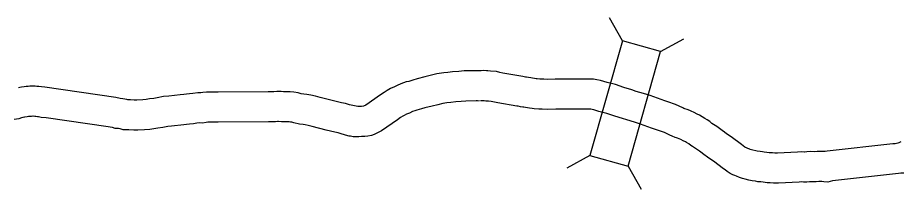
# Model space of a CAD drawing. Extents: x -939622 to -934222, y 1383701 to 1385301.
# Drawn here: x -936499.06 to -936472.6, y 1385164.86 to 1385170 of the extents above; entities that cross this region are included whole.
import ezdxf

# ---------------------------------------------------------------- set-up
doc = ezdxf.new("R2010")
doc.units = 0
doc.layers.add('Level 15', color=7, linetype='Continuous')
doc.layers.add('Level 20', color=7, linetype='Continuous')

msp = doc.modelspace()

# ---------------------------------------------------------------- linework, layer by layer
at = {"layer": 'Level 15'}
for points in [[(-936485.258, 1385168.408), (-936485.71, 1385168.405), (-936485.872, 1385168.388), (-936486.053, 1385168.376), (-936486.194, 1385168.355), (-936486.313, 1385168.349), (-936486.525, 1385168.32), (-936486.721, 1385168.267), (-936486.884, 1385168.227), (-936487.115, 1385168.169), (-936487.245, 1385168.134), (-936487.367, 1385168.094), (-936487.443, 1385168.076), (-936487.6, 1385168.02), (-936487.708, 1385167.967), (-936487.788, 1385167.934), (-936487.911, 1385167.878), (-936488.007, 1385167.825), (-936488.103, 1385167.762), (-936488.211, 1385167.692), (-936488.653, 1385167.383), (-936488.719, 1385167.347), (-936488.781, 1385167.341), (-936488.884, 1385167.339), (-936488.887, 1385167.338), (-936489.139, 1385167.391), (-936489.261, 1385167.427), (-936489.377, 1385167.45), (-936489.62, 1385167.51), (-936490.015, 1385167.61), (-936490.154, 1385167.652), (-936490.295, 1385167.681), (-936490.411, 1385167.701), (-936490.508, 1385167.71), (-936490.581, 1385167.724), (-936490.676, 1385167.754), (-936490.806, 1385167.77), (-936490.917, 1385167.78), (-936491.001, 1385167.778), (-936491.077, 1385167.778), (-936491.108, 1385167.779), (-936491.184, 1385167.788), (-936491.313, 1385167.795), (-936491.405, 1385167.785), (-936491.572, 1385167.783), (-936493.069, 1385167.773), (-936493.23, 1385167.772), (-936493.417, 1385167.767), (-936493.522, 1385167.76), (-936493.588, 1385167.749), (-936493.676, 1385167.752), (-936493.827, 1385167.732), (-936493.924, 1385167.718), (-936494.008, 1385167.708), (-936494.097, 1385167.703), (-936494.198, 1385167.69), (-936494.539, 1385167.652), (-936494.697, 1385167.64), (-936494.887, 1385167.599), (-936494.992, 1385167.583), (-936495.118, 1385167.568), (-936495.223, 1385167.551), (-936495.321, 1385167.541), (-936495.501, 1385167.536), (-936495.582, 1385167.532), (-936495.689, 1385167.539), (-936495.77, 1385167.542), (-936495.802, 1385167.551), (-936495.922, 1385167.574), (-936495.994, 1385167.58), (-936496.124, 1385167.614), (-936498.254, 1385167.92), (-936498.353, 1385167.929), (-936498.425, 1385167.942), (-936498.488, 1385167.944), (-936498.54, 1385167.949), (-936498.626, 1385167.952), (-936498.7, 1385167.946), (-936498.75, 1385167.945), (-936498.808, 1385167.939), (-936498.869, 1385167.933), (-936498.943, 1385167.92), (-936498.994, 1385167.91), (-936499.037, 1385167.904)], [(-936472.651, 1385166.287), (-936472.707, 1385166.25), (-936472.734, 1385166.242), (-936472.817, 1385166.227), (-936472.888, 1385166.223), (-936474.855, 1385166.007), (-936474.911, 1385165.992), (-936474.959, 1385165.994), (-936475.045, 1385166), (-936475.155, 1385165.997), (-936475.222, 1385165.99), (-936475.345, 1385165.992), (-936475.455, 1385165.985), (-936475.519, 1385165.978), (-936475.53, 1385165.978), (-936475.622, 1385165.985), (-936475.737, 1385165.978), (-936476.338, 1385165.95), (-936476.415, 1385165.948), (-936476.483, 1385165.956), (-936476.588, 1385165.96), (-936476.656, 1385165.967), (-936476.732, 1385165.977), (-936476.789, 1385165.983), (-936476.853, 1385165.995), (-936476.949, 1385166.007), (-936476.988, 1385166.015), (-936477.077, 1385166.039), (-936477.15, 1385166.057), (-936477.168, 1385166.062), (-936477.224, 1385166.086), (-936477.259, 1385166.1), (-936477.29, 1385166.114), (-936477.31, 1385166.124), (-936477.316, 1385166.128), (-936477.36, 1385166.162), (-936477.415, 1385166.201), (-936477.723, 1385166.434), (-936477.857, 1385166.527), (-936477.924, 1385166.571), (-936477.992, 1385166.619), (-936478.068, 1385166.681), (-936478.155, 1385166.747), (-936478.251, 1385166.806), (-936478.299, 1385166.837), (-936478.365, 1385166.888), (-936478.445, 1385166.938), (-936478.514, 1385166.983), (-936478.591, 1385167.03), (-936478.671, 1385167.078), (-936478.74, 1385167.11), (-936478.826, 1385167.16), (-936478.923, 1385167.201), (-936478.961, 1385167.218), (-936479.037, 1385167.253), (-936479.112, 1385167.275), (-936479.14, 1385167.285), (-936479.169, 1385167.299), (-936479.384, 1385167.403), (-936479.616, 1385167.477), (-936479.704, 1385167.512), (-936479.813, 1385167.548), (-936480.144, 1385167.666), (-936480.341, 1385167.731), (-936480.562, 1385167.795), (-936480.694, 1385167.844), (-936480.931, 1385167.911), (-936481.18, 1385167.995), (-936481.433, 1385168.063), (-936481.631, 1385168.122), (-936481.743, 1385168.14), (-936481.839, 1385168.155), (-936481.933, 1385168.157), (-936482.989, 1385168.162), (-936483.21, 1385168.151), (-936483.322, 1385168.157), (-936483.404, 1385168.163), (-936483.449, 1385168.162), (-936483.527, 1385168.168), (-936483.557, 1385168.172), (-936483.607, 1385168.179), (-936483.665, 1385168.19), (-936483.711, 1385168.197), (-936483.783, 1385168.212), (-936483.839, 1385168.218), (-936483.871, 1385168.223), (-936483.915, 1385168.231), (-936483.953, 1385168.239), (-936484.55, 1385168.343), (-936484.646, 1385168.359), (-936484.746, 1385168.39), (-936484.925, 1385168.397), (-936485.003, 1385168.404), (-936485.041, 1385168.406), (-936485.127, 1385168.414), (-936485.233, 1385168.411), (-936485.295, 1385168.406)], [(-936485.203, 1385168.405), (-936485.245, 1385168.41)], [(-936485.252, 1385167.508), (-936485.659, 1385167.505), (-936485.796, 1385167.491), (-936485.957, 1385167.481), (-936486.103, 1385167.458), (-936486.229, 1385167.452), (-936486.346, 1385167.436), (-936486.497, 1385167.395), (-936486.668, 1385167.354), (-936486.889, 1385167.298), (-936486.987, 1385167.272), (-936487.121, 1385167.227), (-936487.188, 1385167.211), (-936487.251, 1385167.189), (-936487.339, 1385167.146), (-936487.43, 1385167.108), (-936487.504, 1385167.075), (-936487.543, 1385167.053), (-936487.612, 1385167.008), (-936487.706, 1385166.947), (-936488.177, 1385166.618), (-936488.318, 1385166.54), (-936488.4, 1385166.503), (-936488.477, 1385166.476), (-936488.593, 1385166.449), (-936488.68, 1385166.447), (-936488.76, 1385166.44), (-936488.774, 1385166.441), (-936488.859, 1385166.439), (-936488.904, 1385166.438), (-936488.937, 1385166.437), (-936489.032, 1385166.434), (-936489.108, 1385166.45), (-936489.15, 1385166.454), (-936489.26, 1385166.484), (-936489.314, 1385166.508), (-936489.358, 1385166.517), (-936489.478, 1385166.552), (-936489.573, 1385166.572), (-936489.838, 1385166.637), (-936490.254, 1385166.743), (-936490.375, 1385166.778), (-936490.463, 1385166.797), (-936490.528, 1385166.808), (-936490.636, 1385166.818), (-936490.805, 1385166.851), (-936490.867, 1385166.871), (-936490.9, 1385166.875), (-936490.945, 1385166.879), (-936490.993, 1385166.878), (-936491.092, 1385166.878), (-936491.174, 1385166.881), (-936491.261, 1385166.891), (-936491.289, 1385166.892), (-936491.353, 1385166.886), (-936491.564, 1385166.883), (-936493.063, 1385166.873), (-936493.214, 1385166.872), (-936493.375, 1385166.868), (-936493.42, 1385166.865), (-936493.533, 1385166.846), (-936493.632, 1385166.85), (-936493.702, 1385166.841), (-936493.808, 1385166.825), (-936493.928, 1385166.811), (-936494.013, 1385166.806), (-936494.091, 1385166.796), (-936494.457, 1385166.755), (-936494.568, 1385166.747), (-936494.725, 1385166.713), (-936494.871, 1385166.692), (-936494.99, 1385166.677), (-936495.107, 1385166.658), (-936495.266, 1385166.642), (-936495.464, 1385166.637), (-936495.587, 1385166.63), (-936495.739, 1385166.64), (-936495.904, 1385166.648), (-936496, 1385166.672), (-936496.043, 1385166.681), (-936496.144, 1385166.688), (-936496.229, 1385166.711), (-936496.299, 1385166.72), (-936496.353, 1385166.737), (-936498.215, 1385167.006), (-936498.364, 1385167.016), (-936498.435, 1385167.033), (-936498.471, 1385167.036), (-936498.52, 1385167.045), (-936498.547, 1385167.046), (-936498.597, 1385167.05), (-936498.607, 1385167.051), (-936498.653, 1385167.047), (-936498.693, 1385167.046), (-936498.719, 1385167.044), (-936498.742, 1385167.041), (-936498.782, 1385167.034), (-936498.85, 1385167.022), (-936498.908, 1385167.013)], [(-936485.307, 1385167.511), (-936485.349, 1385167.516)], [(-936472.555, 1385165.351), (-936472.646, 1385165.343), (-936472.713, 1385165.332), (-936472.81, 1385165.326), (-936474.687, 1385165.12), (-936474.831, 1385165.081), (-936474.953, 1385165.092), (-936475.015, 1385165.096), (-936475.061, 1385165.099), (-936475.096, 1385165.098), (-936475.184, 1385165.089), (-936475.325, 1385165.092), (-936475.377, 1385165.088), (-936475.457, 1385165.079), (-936475.554, 1385165.077), (-936475.63, 1385165.083), (-936475.689, 1385165.079), (-936476.305, 1385165.051), (-936476.457, 1385165.047), (-936476.552, 1385165.058), (-936476.65, 1385165.061), (-936476.763, 1385165.073), (-936476.838, 1385165.083), (-936476.92, 1385165.091), (-936476.995, 1385165.106), (-936477.091, 1385165.118), (-936477.191, 1385165.137), (-936477.302, 1385165.167), (-936477.386, 1385165.188), (-936477.477, 1385165.215), (-936477.567, 1385165.254), (-936477.617, 1385165.274), (-936477.671, 1385165.299), (-936477.748, 1385165.335), (-936477.84, 1385165.395), (-936477.901, 1385165.442), (-936477.95, 1385165.478), (-936478.249, 1385165.704), (-936478.359, 1385165.779), (-936478.432, 1385165.828), (-936478.536, 1385165.901), (-936478.625, 1385165.973), (-936478.667, 1385166.006), (-936478.731, 1385166.045), (-936478.817, 1385166.1), (-936478.88, 1385166.148), (-936478.928, 1385166.179), (-936478.993, 1385166.221), (-936479.057, 1385166.26), (-936479.093, 1385166.281), (-936479.157, 1385166.312), (-936479.23, 1385166.354), (-936479.279, 1385166.375), (-936479.332, 1385166.398), (-936479.354, 1385166.408), (-936479.393, 1385166.419), (-936479.487, 1385166.454), (-936479.555, 1385166.486), (-936479.718, 1385166.564), (-936479.921, 1385166.629), (-936480.015, 1385166.667), (-936480.106, 1385166.697), (-936480.436, 1385166.815), (-936480.609, 1385166.872), (-936480.842, 1385166.94), (-936480.971, 1385166.987), (-936481.199, 1385167.051), (-936481.442, 1385167.134), (-936481.678, 1385167.197), (-936481.831, 1385167.243), (-936481.882, 1385167.251), (-936481.919, 1385167.257), (-936481.945, 1385167.257), (-936482.967, 1385167.262), (-936483.214, 1385167.249), (-936483.379, 1385167.259), (-936483.423, 1385167.262), (-936483.474, 1385167.261), (-936483.613, 1385167.272), (-936483.673, 1385167.279), (-936483.756, 1385167.292), (-936483.812, 1385167.302), (-936483.87, 1385167.31), (-936483.924, 1385167.322), (-936483.958, 1385167.325), (-936484.023, 1385167.336), (-936484.093, 1385167.349), (-936484.128, 1385167.356), (-936484.701, 1385167.456), (-936484.852, 1385167.481), (-936484.898, 1385167.495), (-936484.983, 1385167.499), (-936485.062, 1385167.506), (-936485.108, 1385167.508), (-936485.161, 1385167.513), (-936485.181, 1385167.513), (-936485.215, 1385167.51)], [(-936498.86, 1385167.023), (-936498.894, 1385167.014), (-936498.943, 1385167.001), (-936499.031, 1385166.973), (-936499.167, 1385166.952)]]:
    msp.add_lwpolyline(points, dxfattribs=at)
at = {"layer": 'Level 20'}
for p, q in [((-936480.976, 1385169.308), (-936481.363, 1385169.999)), ((-936479.833, 1385168.984), (-936479.142, 1385169.371)), ((-936481.947, 1385165.878), (-936482.638, 1385165.492)), ((-936480.803, 1385165.555), (-936480.417, 1385164.864))]:
    msp.add_line(p, q, dxfattribs=at)
msp.add_lwpolyline([(-936480.976, 1385169.308), (-936481.947, 1385165.878), (-936480.803, 1385165.555), (-936479.833, 1385168.984)], close=True, dxfattribs=at)

doc.saveas('drawing.dxf')
